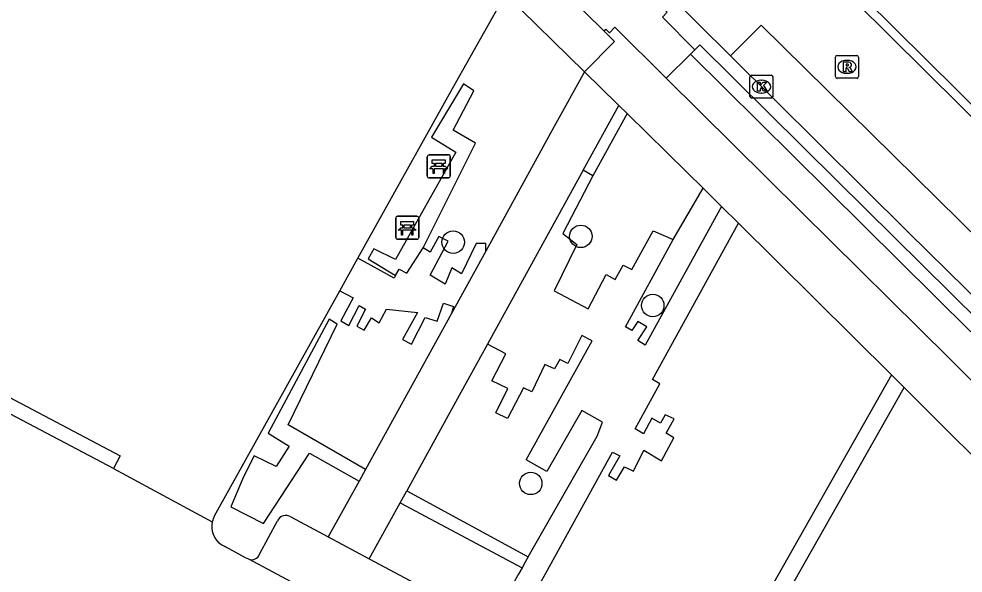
# Model space of a CAD drawing. Extents: x 159489 to 160304, y 383826 to 384530.
# Drawn here: x 160083.44 to 160124.51, y 384058.85 to 384082.98 of the extents above; entities that cross this region are included whole.
import ezdxf

# ---------------------------------------------------------------- set-up
doc = ezdxf.new("R2010")
doc.units = 0
for name, color, linetype in [('IMGEO_Bank', 7, 'Continuous'), ('IMGEO_Berm_open', 7, 'Continuous'), ('IMGEO_Boom', 7, 'Continuous'), ('IMGEO_Fietspad_gesloten', 7, 'Continuous'), ('IMGEO_Groenvoorziening', 7, 'Continuous'), ('IMGEO_Haag', 7, 'Continuous'), ('IMGEO_Kolk', 7, 'Continuous'), ('IMGEO_Parkeervlak_gesloten', 7, 'Continuous'), ('IMGEO_Parkeervlak_open', 7, 'Continuous'), ('IMGEO_Rijbaan_lokaal_gesloten', 7, 'Continuous'), ('IMGEO_Rijbaan_lokaal_open', 7, 'Continuous'), ('IMGEO_Rioolput', 7, 'Continuous'), ('IMGEO_Voetpad_gesloten', 7, 'Continuous'), ('IMGEO_Voetpad_open', 7, 'Continuous')]:
    doc.layers.add(name, color=color, linetype=linetype)

msp = doc.modelspace()

# ---------------------------------------------------------------- linework, layer by layer
at = {"layer": 'IMGEO_Bank'}
for p, q in [((160101.209, 384076.138), (160101.209, 384076.979)), ((160101.209, 384076.979), (160101.209, 384076.138)), ((160101.284, 384077.063), (160102.125, 384077.063)), ((160102.125, 384077.063), (160101.284, 384077.063)), ((160102.209, 384076.988), (160102.209, 384076.147)), ((160102.209, 384076.147), (160102.209, 384076.988)), ((160101.518, 384076.569), (160101.518, 384076.675)), ((160101.562, 384076.675), (160101.562, 384076.569)), ((160101.85, 384076.681), (160101.568, 384076.681)), ((160101.568, 384076.563), (160101.85, 384076.563)), ((160101.856, 384076.569), (160101.856, 384076.675)), ((160101.9, 384076.675), (160101.9, 384076.569)), ((160101.906, 384076.461), (160101.513, 384076.461)), ((160102.134, 384076.063), (160101.293, 384076.063)), ((160101.293, 384076.063), (160102.134, 384076.063)), ((160099.835, 384073.461), (160099.835, 384074.302)), ((160099.835, 384074.302), (160099.835, 384073.461)), ((160099.91, 384074.386), (160100.751, 384074.386)), ((160100.751, 384074.386), (160099.91, 384074.386)), ((160100.835, 384074.311), (160100.835, 384073.47)), ((160100.835, 384073.47), (160100.835, 384074.311)), ((160100.532, 384073.784), (160100.139, 384073.784)), ((160100.144, 384073.892), (160100.144, 384073.998)), ((160100.188, 384073.998), (160100.188, 384073.892)), ((160100.476, 384074.004), (160100.194, 384074.004)), ((160100.194, 384073.886), (160100.476, 384073.886)), ((160100.482, 384073.892), (160100.482, 384073.998)), ((160100.526, 384073.998), (160100.526, 384073.892)), ((160100.76, 384073.386), (160099.919, 384073.386)), ((160099.919, 384073.386), (160100.76, 384073.386))]:
    msp.add_line(p, q, dxfattribs=at)
for points in [[(160101.456, 384076.461), (160101.314, 384076.461), (160101.426, 384076.563), (160101.512, 384076.563)], [(160101.512, 384076.681), (160101.426, 384076.681), (160101.426, 384076.842), (160101.989, 384076.842), (160101.989, 384076.681), (160101.906, 384076.681)], [(160101.906, 384076.563), (160101.989, 384076.563), (160102.101, 384076.461), (160101.962, 384076.461)], [(160101.506, 384076.454), (160101.506, 384076.247), (160101.463, 384076.247), (160101.463, 384076.454)], [(160101.956, 384076.454), (160101.956, 384076.247), (160101.912, 384076.247), (160101.912, 384076.454)], [(160100.138, 384074.004), (160100.052, 384074.004), (160100.052, 384074.165), (160100.615, 384074.165), (160100.615, 384074.004), (160100.532, 384074.004)], [(160100.082, 384073.784), (160099.94, 384073.784), (160100.052, 384073.886), (160100.138, 384073.886)], [(160100.132, 384073.777), (160100.132, 384073.57), (160100.089, 384073.57), (160100.089, 384073.777)], [(160100.532, 384073.886), (160100.615, 384073.886), (160100.727, 384073.784), (160100.588, 384073.784)], [(160100.582, 384073.777), (160100.582, 384073.57), (160100.538, 384073.57), (160100.538, 384073.777)]]:
    msp.add_lwpolyline(points, dxfattribs=at)
for centre, radius, start, end in [((160101.287, 384076.985), 0.0779, 92.4484, 184.2845), ((160101.287, 384076.985), 0.0779, 92.4484, 184.2845), ((160102.131, 384076.985), 0.0779, 2.4484, 94.2845), ((160102.131, 384076.985), 0.0779, 2.4484, 94.2845), ((160101.511, 384076.674), 0.00671, 2.8957, 87.1043), ((160101.511, 384076.57), 0.00671, 272.8957, 357.1043), ((160101.568, 384076.674), 0.00671, 92.8957, 177.1043), ((160101.568, 384076.57), 0.00671, 182.8957, 267.1043), ((160101.85, 384076.674), 0.00671, 2.8957, 87.1043), ((160101.85, 384076.57), 0.00671, 272.8957, 357.1043), ((160101.907, 384076.674), 0.00671, 92.8957, 177.1043), ((160101.907, 384076.57), 0.00671, 182.8957, 267.1043), ((160101.456, 384076.454), 0.00671, 2.8957, 87.1043), ((160101.513, 384076.454), 0.00671, 92.8957, 177.1043), ((160101.905, 384076.454), 0.00671, 2.8957, 87.1043), ((160101.962, 384076.454), 0.00671, 92.8957, 177.1043), ((160102.131, 384076.141), 0.0779, 272.4484, 4.2845), ((160102.131, 384076.141), 0.0779, 272.4484, 4.2845), ((160101.287, 384076.141), 0.0779, 182.4484, 274.2845), ((160101.287, 384076.141), 0.0779, 182.4484, 274.2845), ((160099.913, 384074.308), 0.0779, 92.4484, 184.2845), ((160099.913, 384074.308), 0.0779, 92.4484, 184.2845), ((160100.757, 384074.308), 0.0779, 2.4484, 94.2845), ((160100.757, 384074.308), 0.0779, 2.4484, 94.2845), ((160100.082, 384073.777), 0.00671, 2.8957, 87.1043), ((160100.139, 384073.777), 0.00671, 92.8957, 177.1043), ((160100.137, 384073.997), 0.00671, 2.8957, 87.1043), ((160100.137, 384073.893), 0.00671, 272.8957, 357.1043), ((160100.194, 384073.997), 0.00671, 92.8957, 177.1043), ((160100.194, 384073.893), 0.00671, 182.8957, 267.1043), ((160100.476, 384073.997), 0.00671, 2.8957, 87.1043), ((160100.476, 384073.893), 0.00671, 272.8957, 357.1043), ((160100.533, 384073.997), 0.00671, 92.8957, 177.1043), ((160100.533, 384073.893), 0.00671, 182.8957, 267.1043), ((160100.531, 384073.777), 0.00671, 2.8957, 87.1043), ((160100.588, 384073.777), 0.00671, 92.8957, 177.1043), ((160099.913, 384073.464), 0.0779, 182.4484, 274.2845), ((160099.913, 384073.464), 0.0779, 182.4484, 274.2845), ((160100.757, 384073.464), 0.0779, 272.4484, 4.2845), ((160100.757, 384073.464), 0.0779, 272.4484, 4.2845)]:
    msp.add_arc(centre, radius, start, end, dxfattribs=at)
at = {"layer": 'IMGEO_Berm_open'}
for points in [[(160128.398, 384075.765), (160118.819, 384085.275), (160120.706, 384087.162)], [(160125.243, 384069.785), (160119.015, 384075.945), (160113.063, 384081.858), (160112.839, 384081.636)]]:
    msp.add_lwpolyline(points, dxfattribs=at)
at = {"layer": 'IMGEO_Boom'}
for centre in [(160102.332, 384073.263), (160107.886, 384073.514), (160111.014, 384070.5), (160105.707, 384062.756)]:
    msp.add_circle(centre, 0.489, dxfattribs=at)
at = {"layer": 'IMGEO_Fietspad_gesloten'}
for points in [[(160111.595, 384080.405), (160112.655, 384081.454)], [(160112.655, 384081.454), (160118.624, 384075.53), (160124.857, 384069.351)], [(160123.894, 384068.222), (160117.477, 384074.576), (160111.595, 384080.405)]]:
    msp.add_lwpolyline(points, dxfattribs=at)
msp.add_arc((160615.404, 384561.74), 696.522, 225.116755, 226.921789, dxfattribs=at)
at = {"layer": 'IMGEO_Groenvoorziening'}
for points in [[(160098.193, 384072.558), (160102.307, 384079.952), (160104.612, 384084.054), (160108.048, 384080.676)], [(160109.897, 384078.858), (160108.412, 384076.143)], [(160111.906, 384073.381), (160113.203, 384075.608)], [(160091.955, 384061.342), (160097.409, 384071.148)]]:
    msp.add_lwpolyline(points, dxfattribs=at)
msp.add_arc((160092.741, 384060.889), 0.907, 150.0598, 167.3521, dxfattribs=at)
at = {"layer": 'IMGEO_Haag'}
for points in [[(160101.023, 384073.014), (160103.304, 384077.572), (160102.333, 384078.133), (160103.232, 384079.846), (160102.779, 384080.156), (160101.396, 384077.834), (160102.445, 384077.173), (160099.83, 384072.503), (160098.882, 384072.967), (160098.633, 384072.54), (160099.832, 384071.81)], [(160073.826, 384070.649), (160074.121, 384071.211), (160087.845, 384063.961), (160087.565, 384063.401)], [(160098.526, 384063.367), (160095.152, 384065.306), (160097.292, 384069.696), (160096.94, 384069.911), (160094.283, 384064.937), (160095.204, 384064.381), (160094.632, 384063.492), (160093.68, 384063.96), (160093.211, 384063.043), (160092.659, 384061.733), (160094.077, 384061.007), (160096.086, 384064.073), (160098.24, 384062.847)], [(160100.313, 384062.436), (160105.601, 384059.553)], [(160100.023, 384061.909), (160105.336, 384059.086)]]:
    msp.add_lwpolyline(points, dxfattribs=at)
at = {"layer": 'IMGEO_Kolk'}
for p, q in [((160115.244, 384079.605), (160115.244, 384080.457)), ((160115.319, 384080.531), (160116.171, 384080.531)), ((160115.732, 384080.311), (160115.757, 384080.311)), ((160116.245, 384080.457), (160116.245, 384079.605)), ((160116.171, 384079.531), (160115.319, 384079.531)), ((160115.755, 384079.751), (160115.73, 384079.751))]:
    msp.add_line(p, q, dxfattribs=at)
for points in [[(160115.244, 384079.605), (160115.244, 384080.457)], [(160115.319, 384080.531), (160116.171, 384080.531)], [(160116.245, 384080.457), (160116.245, 384079.605)], [(160115.565, 384080.231), (160115.688, 384080.231), (160115.688, 384080.08), (160115.818, 384080.231), (160115.982, 384080.231), (160115.836, 384080.08), (160115.989, 384079.831), (160115.837, 384079.831), (160115.752, 384079.995), (160115.688, 384079.928), (160115.688, 384079.831), (160115.565, 384079.831), (160115.565, 384080.231)], [(160116.171, 384079.531), (160115.319, 384079.531)]]:
    msp.add_lwpolyline(points, dxfattribs=at)
for centre, start, end in [((160115.321, 384080.455), 91.552, 178.448), ((160115.321, 384080.455), 91.552, 178.448), ((160116.169, 384080.455), 1.552, 88.448), ((160116.169, 384080.455), 1.552, 88.448), ((160115.321, 384079.607), 181.552, 268.448), ((160115.321, 384079.607), 181.552, 268.448), ((160116.169, 384079.607), 271.552, 358.448), ((160116.169, 384079.607), 271.552, 358.448)]:
    msp.add_arc(centre, 0.0765, start, end, dxfattribs=at)
for centre, major_axis, ratio, start_param, end_param in [((160115.731, 384080.031), (-0.387, 0.002), 0.722429, 4.712389, 7.853982), ((160115.756, 384080.031), (-0.39, 0.002), 0.717154, 1.570796, 4.712389)]:
    msp.add_ellipse(centre, major_axis=major_axis, ratio=ratio, start_param=start_param, end_param=end_param, dxfattribs=at)
at = {"layer": 'IMGEO_Parkeervlak_gesloten'}
msp.add_lwpolyline([(160160.211, 384038.351), (160148.7, 384048.256), (160136.661, 384059.522), (160129.672, 384066.259), (160122.13, 384073.698), (160114.401, 384081.37)], dxfattribs=at)
at = {"layer": 'IMGEO_Parkeervlak_open'}
for points in [[(160093.908, 384059.668), (160094.685, 384061.129)], [(160095.278, 384061.294), (160096.903, 384060.425)], [(160098.684, 384059.472), (160103.951, 384056.655)]]:
    msp.add_lwpolyline(points, dxfattribs=at)
for centre, radius, start, end in [((160095.051, 384060.963), 0.401, 55.476, 155.6221), ((160093.56, 384059.81), 0.376, 251.251, 337.8025)]:
    msp.add_arc(centre, radius, start, end, dxfattribs=at)
at = {"layer": 'IMGEO_Rijbaan_lokaal_gesloten'}
for points in [[(160118.31, 384085.245), (160133.504, 384070.172), (160142.019, 384061.981), (160148.836, 384055.647), (160158.264, 384047.279), (160162.524, 384043.624)], [(160114.401, 384081.37), (160111.64, 384084.111)], [(160114.401, 384081.37), (160115.734, 384082.713), (160127.239, 384071.366), (160143.557, 384055.711), (160163.904, 384037.948), (160162.724, 384036.427)]]:
    msp.add_lwpolyline(points, dxfattribs=at)
at = {"layer": 'IMGEO_Rijbaan_lokaal_open'}
for points in [[(160087.565, 384063.401), (160073.826, 384070.649)], [(160087.565, 384063.401), (160091.856, 384061.088)], [(160093.439, 384059.454), (160093.307, 384059.517), (160092.437, 384059.998)], [(160131.209, 384039.227), (160093.439, 384059.454)]]:
    msp.add_lwpolyline(points, dxfattribs=at)
for centre, radius, start, end in [((160092.772, 384060.876), 0.94, 166.9998, 234.4846), ((160092.788, 384060.906), 0.974, 234.7692, 248.8887)]:
    msp.add_arc(centre, radius, start, end, dxfattribs=at)
at = {"layer": 'IMGEO_Rioolput'}
for p, q in [((160118.962, 384080.469), (160118.962, 384081.321)), ((160119.037, 384081.395), (160119.889, 384081.395)), ((160119.45, 384081.175), (160119.475, 384081.175)), ((160119.963, 384081.321), (160119.963, 384080.469)), ((160119.889, 384080.395), (160119.037, 384080.395)), ((160119.473, 384080.615), (160119.448, 384080.615))]:
    msp.add_line(p, q, dxfattribs=at)
for points in [[(160118.962, 384080.469), (160118.962, 384081.321)], [(160119.037, 384081.395), (160119.889, 384081.395)], [(160119.551, 384081.093), (160119.299, 384081.095), (160119.299, 384080.695)], [(160119.963, 384081.321), (160119.963, 384080.469)], [(160119.299, 384080.695), (160119.423, 384080.695), (160119.423, 384080.857), (160119.434, 384080.857)], [(160119.477, 384081.014), (160119.423, 384081.014), (160119.423, 384080.933)], [(160119.423, 384080.933), (160119.475, 384080.933)], [(160119.481, 384080.828), (160119.552, 384080.695), (160119.692, 384080.695), (160119.627, 384080.821)], [(160119.889, 384080.395), (160119.037, 384080.395)]]:
    msp.add_lwpolyline(points, dxfattribs=at)
for centre, radius, start, end in [((160119.039, 384081.319), 0.0765, 91.552, 178.448), ((160119.039, 384081.319), 0.0765, 91.552, 178.448), ((160119.55, 384080.983), 0.109, 350.3612, 89.416), ((160119.887, 384081.319), 0.0765, 1.552, 88.448), ((160119.887, 384081.319), 0.0765, 1.552, 88.448), ((160119.433, 384080.804), 0.0533, 26.0293, 88.6989), ((160119.459, 384081.122), 0.19, 274.7715, 282.9687), ((160119.483, 384080.918), 0.0964, 77.0061, 93.1865), ((160119.497, 384080.975), 0.0378, 276.6634, 79.6772), ((160119.548, 384080.983), 0.112, 277.5842, 350.9817), ((160119.532, 384080.768), 0.108, 29.5134, 73.7905), ((160119.039, 384080.471), 0.0765, 181.552, 268.448), ((160119.039, 384080.471), 0.0765, 181.552, 268.448), ((160119.887, 384080.471), 0.0765, 271.552, 358.448), ((160119.887, 384080.471), 0.0765, 271.552, 358.448)]:
    msp.add_arc(centre, radius, start, end, dxfattribs=at)
for centre, major_axis, ratio, start_param, end_param in [((160119.449, 384080.895), (-0.387, 0.002), 0.722429, 4.712389, 7.853982), ((160119.474, 384080.895), (-0.39, 0.002), 0.717154, 1.570796, 4.712389)]:
    msp.add_ellipse(centre, major_axis=major_axis, ratio=ratio, start_param=start_param, end_param=end_param, dxfattribs=at)
at = {"layer": 'IMGEO_Voetpad_gesloten'}
for points in [[(160108.048, 384080.676), (160106.733, 384078.295), (160103.752, 384072.873)], [(160108.048, 384080.676), (160109.478, 384079.27), (160109.534, 384079.215)], [(160107.986, 384076.398), (160109.534, 384079.215)], [(160107.986, 384076.398), (160103.82, 384068.817)], [(160103.752, 384072.873), (160102.255, 384070.149)], [(160102.255, 384070.149), (160098.526, 384063.367)], [(160103.82, 384068.817), (160102.437, 384066.3), (160100.313, 384062.436)], [(160098.526, 384063.367), (160098.24, 384062.847)], [(160098.24, 384062.847), (160096.903, 384060.425)], [(160100.023, 384061.909), (160100.313, 384062.436)], [(160098.684, 384059.472), (160100.023, 384061.909)], [(160096.903, 384060.425), (160098.684, 384059.472)]]:
    msp.add_lwpolyline(points, dxfattribs=at)
at = {"layer": 'IMGEO_Voetpad_open'}
for points in [[(160046.517, 384150.648), (160054.207, 384142.185), (160055.782, 384140.455), (160072.896, 384121.647), (160088.084, 384106.48), (160098.421, 384096.361), (160106.297, 384088.548), (160111.638, 384083.273), (160111.436, 384083.052), (160112.839, 384081.636)], [(160045.909, 384147.6), (160052.358, 384140.503), (160053.933, 384138.772), (160071.087, 384119.92), (160086.321, 384104.707), (160099.143, 384092.122), (160103.841, 384087.441), (160108.884, 384082.468)], [(160108.884, 384082.468), (160109.354, 384082.004), (160108.048, 384080.676)], [(160108.884, 384082.468), (160108.969, 384082.542), (160109.129, 384082.372), (160109.369, 384082.62), (160111.595, 384080.405)], [(160112.839, 384081.636), (160112.655, 384081.454)], [(160109.534, 384079.215), (160109.897, 384078.858)], [(160109.897, 384078.858), (160112.497, 384076.302), (160113.203, 384075.608)], [(160108.412, 384076.143), (160107.1, 384073.643), (160107.707, 384073.156), (160106.729, 384071.146), (160108.212, 384070.364), (160108.986, 384071.852), (160109.38, 384071.637), (160109.722, 384072.261), (160110.101, 384072.068), (160111.038, 384073.757), (160111.906, 384073.381)], [(160108.412, 384076.143), (160107.986, 384076.398)], [(160113.203, 384075.608), (160113.572, 384075.245), (160114.008, 384074.812)], [(160114.008, 384074.812), (160110.681, 384068.782), (160110.363, 384068.976), (160110.764, 384069.571), (160110.363, 384069.801), (160110.1, 384069.42), (160109.826, 384069.579), (160111.906, 384073.381)], [(160114.008, 384074.812), (160114.745, 384074.082)], [(160104.914, 384056.141), (160106.095, 384058.358), (160106.36, 384058.84), (160109.265, 384064.12), (160109.584, 384063.95), (160109.093, 384063.095), (160109.443, 384062.901), (160109.792, 384063.474), (160110.171, 384063.288), (160110.632, 384064.203), (160111.391, 384063.742), (160111.934, 384064.739), (160111.599, 384064.94), (160111.949, 384065.564), (160111.562, 384065.743), (160111.345, 384065.376), (160110.979, 384065.594), (160110.61, 384064.917), (160110.246, 384065.133), (160111.324, 384067.09), (160111, 384067.274), (160114.745, 384074.082)], [(160114.745, 384074.082), (160121.404, 384067.481)], [(160103.752, 384072.873), (160103.752, 384073.2), (160103.328, 384073.2), (160102.696, 384071.876), (160102.28, 384072.136), (160101.99, 384071.437), (160101.336, 384071.818), (160102.116, 384073.311), (160101.715, 384073.512), (160101.336, 384072.82), (160101.023, 384073.014)], [(160099.832, 384071.81), (160099.989, 384072.083), (160100.316, 384071.907), (160101.023, 384073.014)], [(160097.409, 384071.148), (160098.193, 384072.558)], [(160099.832, 384071.81), (160099.768, 384071.7), (160098.193, 384072.558)], [(160097.409, 384071.148), (160097.987, 384070.833), (160097.453, 384069.831), (160097.791, 384069.635), (160098.247, 384070.508), (160098.526, 384070.348), (160098.139, 384069.604), (160098.466, 384069.425), (160098.779, 384069.961), (160099.121, 384069.753), (160099.433, 384070.348), (160100.783, 384070.205), (160100.123, 384069.019), (160100.515, 384068.822), (160101.121, 384069.983), (160101.642, 384069.827), (160101.915, 384070.608), (160102.354, 384070.456), (160102.255, 384070.149)], [(160105.601, 384059.553), (160107.395, 384062.703), (160108.599, 384064.816), (160108.829, 384065.426), (160107.936, 384065.937), (160106.413, 384063.281), (160105.502, 384063.789), (160108.384, 384068.97), (160107.93, 384069.193), (160107.321, 384067.981), (160106.972, 384068.146), (160106.748, 384067.743), (160106.326, 384067.93), (160105.753, 384066.748), (160105.393, 384066.911), (160104.703, 384065.583), (160104.192, 384065.834), (160104.713, 384066.888), (160104.019, 384067.222), (160104.622, 384068.399), (160103.82, 384068.817)], [(160121.404, 384067.481), (160115.714, 384057.446)], [(160121.404, 384067.481), (160121.956, 384066.933)], [(160116.369, 384057.081), (160121.956, 384066.933)], [(160121.956, 384066.933), (160126.928, 384061.961), (160134.326, 384054.903)], [(160105.601, 384059.553), (160105.469, 384059.321), (160105.336, 384059.086)], [(160105.336, 384059.086), (160105.195, 384058.839), (160103.951, 384056.655)]]:
    msp.add_lwpolyline(points, dxfattribs=at)

doc.saveas('drawing.dxf')
